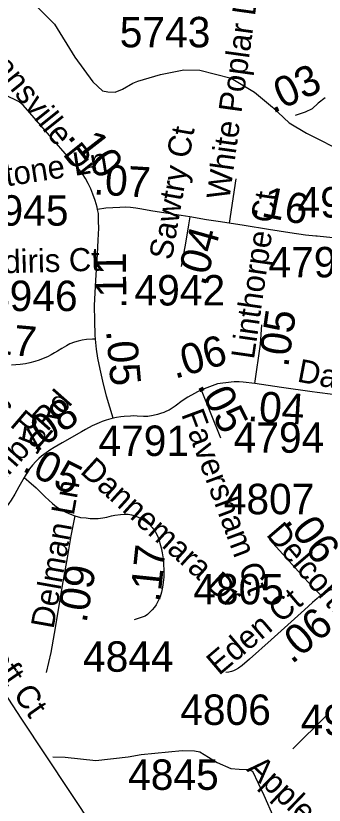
# Model space of a CAD drawing. Extents: x 1383679 to 1536984, y 460658 to 651027.
# Drawn here: x 1436839 to 1438104, y 478063 to 481304 of the extents above; entities that cross this region are included whole.
import ezdxf

# ---------------------------------------------------------------- set-up
doc = ezdxf.new("R2010")
doc.units = 0
for name, color, linetype in [('Exist Boundary Political StateLine', 7, 'Continuous'), ('Exist Hydrographic Misc Water Feature', 7, 'Continuous'), ('Exist Road Non-System Type 51', 7, 'Continuous'), ('Exist Road Non-System Type 51 Label', 7, 'Continuous'), ('Exist Road Secondary Mileage Hundredths English Label', 7, 'Continuous'), ('Exist Road Secondary Type 51 Attributed', 7, 'Continuous'), ('Exist Road Secondary Type 51 Label', 7, 'Continuous'), ('Exist Road Secondary Type 51 Number Label', 7, 'Continuous')]:
    doc.layers.add(name, color=color, linetype=linetype)

msp = doc.modelspace()

# ---------------------------------------------------------------- linework, layer by layer
at = {"layer": 'Exist Boundary Political StateLine'}
msp.add_lwpolyline([(1443385.7, 468860.6), (1442857.3, 469616.4), (1442270.4, 470457.6), (1441736.3, 471231.7), (1441054.2, 472226.4), (1440397.5, 473190.9), (1439900.4, 473912.2), (1439582.6, 474364.2), (1438883, 475385.3), (1438491.3, 475964.4), (1438054.4, 476617.4), (1437668.2, 477203.2), (1436861, 478419.8), (1436471, 479017.8), (1436036, 479664.8), (1435409.6, 480533.7), (1434942.5, 481173.4), (1434317.4, 482010.1), (1433106.8, 483665.1)], dxfattribs=at)
at = {"layer": 'Exist Hydrographic Misc Water Feature'}
for points in [[(1436929, 481338.1), (1436997.7, 481270.2), (1437081.2, 481134.8), (1437155.1, 481033.2), (1437194.5, 480996.3), (1437216.4, 480991.7), (1437246.3, 480991.1), (1437276.7, 481002.8), (1437319.1, 481028.2), (1437339.2, 481036), (1437431.8, 481063.7), (1437528.3, 481082.3), (1437594.2, 481080.9), (1437721.8, 481048), (1437818.6, 480990.3), (1437891.4, 480928.9), (1437960.2, 480865.2), (1438031.5, 480821.9), (1438193.9, 480740.7)], [(1436990.3, 478260.6), (1437041, 478260.2), (1437166.8, 478246.2), (1437299.1, 478261.6), (1437353.3, 478270.3), (1437521.7, 478286.7), (1437571.7, 478285.6), (1437593.7, 478281.9), (1437664.9, 478237.8), (1437720.4, 478212.9), (1437754.4, 478210.6), (1437792.3, 478209.8), (1437810.2, 478202.9), (1437856.4, 478104.3), (1437896.6, 478013.2), (1437945.7, 477962.2), (1437963.4, 477954.4), (1438039.2, 477934.8), (1438063.1, 477931.9)]]:
    msp.add_lwpolyline(points, dxfattribs=at)
at = {"layer": 'Exist Road Non-System Type 51'}
msp.add_line((1437742, 480635.4), (1437714, 480452.8), dxfattribs=at)
msp.add_lwpolyline([(1438111.9, 478429.2), (1437974.6, 478293.6)], dxfattribs=at)
at = {"layer": 'Exist Road Secondary Type 51 Attributed'}
for points in [[(1437174.1, 480509), (1437172.2, 480519), (1437164.3, 480545.2), (1437154.8, 480572.4), (1437146.3, 480594.4), (1437135.8, 480615.8), (1437124.5, 480635.9), (1437112.4, 480655.1), (1437098.8, 480673.3), (1437068.8, 480707.6), (1436868.3, 480936.8), (1436853, 480951), (1436794.1, 480980)], [(1438108.5, 480967.5), (1438079.3, 480945), (1438054.6, 480922.5), (1438025.4, 480909), (1437985, 480895.5)], [(1437552.1, 480478.2), (1437481.5, 480489.7), (1437436.6, 480496.6), (1437392.8, 480503.9), (1437355.5, 480510.4), (1437331.8, 480514.1), (1437309.4, 480516.6), (1437286.9, 480517.9), (1437266.1, 480517.7), (1437236.7, 480516.4), (1437207.7, 480514.3), (1437174.1, 480509)], [(1437165.8, 479976.5), (1437164.3, 479993.1), (1437162.5, 480052.3), (1437162.1, 480114.7), (1437167.5, 480218.8), (1437173.3, 480325.1), (1437177, 480383.4), (1437178.9, 480432.7), (1437178.3, 480460.9), (1437177.4, 480492), (1437174.1, 480509)], [(1437552.1, 480478.2), (1437546.6, 480445.4), (1437534.7, 480370), (1437516.7, 480275.3)], [(1438308.6, 480379.6), (1438274.8, 480382.1), (1438214.9, 480386.2), (1438139.6, 480392), (1438075, 480399.3), (1438069.3, 480399.9), (1438027.5, 480403.8), (1437963.5, 480413.2), (1437875.4, 480426.9), (1437775.3, 480443.1), (1437714, 480452.8), (1437668.6, 480460.1), (1437621.3, 480466.8), (1437552.1, 480478.2)], [(1437818.8, 479794), (1437842.8, 479955.5), (1437847.7, 480035.1)], [(1437165.8, 479976.5), (1437153.5, 479976.1), (1437128.2, 479975.2), (1437110.8, 479972), (1437093.9, 479968.5), (1437079, 479964), (1437061, 479957.5), (1437046.2, 479949.4), (1437027.3, 479937.6), (1437009.8, 479927), (1436997.4, 479919.7), (1436983.2, 479911.8), (1436968.7, 479904.5), (1436950.4, 479896.4), (1436934.2, 479889.8), (1436916.5, 479884.4), (1436895.8, 479878.8), (1436878.3, 479875), (1436856.9, 479872.3), (1436839.1, 479870.7), (1436821.4, 479869.8)], [(1437238.1, 479651.5), (1437224.1, 479697.1), (1437211, 479742.6), (1437195.8, 479803.3), (1437184.8, 479853.8), (1437175.5, 479898.5), (1437169.4, 479935.7), (1437165.8, 479976.5)], [(1437818.8, 479794), (1437772, 479799.3), (1437754.5, 479800.7), (1437735.2, 479800.9), (1437722.1, 479800.5), (1437666, 479792.9), (1437600.4, 479768.8), (1437599.8, 479768.4)], [(1437599.8, 479768.4), (1437544.5, 479738.5), (1437521.8, 479722.7), (1437492.6, 479701.1), (1437480.5, 479693), (1437468, 479685.5), (1437456.3, 479680.1), (1437445.8, 479675.3), (1437432.9, 479670.7), (1437419.7, 479666.6), (1437402.4, 479662.3), (1437380.6, 479659.4), (1437362.8, 479659), (1437337, 479660.8), (1437322.2, 479661.4), (1437309.8, 479660.8), (1437283.6, 479659.3), (1437269.1, 479657.9), (1437252.4, 479655.3), (1437238.1, 479651.5)], [(1437599.8, 479768.4), (1437678.7, 479570.6)], [(1438140, 479748.5), (1438075, 479757.2), (1438054.2, 479759.9), (1437928.4, 479777.7), (1437818.8, 479794)], [(1437238.1, 479651.5), (1437209.8, 479643.9), (1437192.6, 479637.9), (1437180.5, 479632.8), (1437152.4, 479620.3), (1437125.1, 479605.7), (1437107.7, 479595.7), (1437029.5, 479550.3), (1436995.5, 479531.2), (1436978.6, 479520.8), (1436963.1, 479510), (1436943.9, 479495.3), (1436932.9, 479485.7), (1436920.3, 479473.6), (1436907.2, 479458.8), (1436895.2, 479444.5), (1436877.2, 479415.8), (1436872.7, 479408.1)], [(1436872.7, 479408.1), (1436851.1, 479370.4), (1436835.3, 479340.2), (1436820.2, 479314.9), (1436801, 479287.2), (1436789.5, 479272.7), (1436777.2, 479258.9), (1436748, 479227), (1436708.3, 479185.1), (1436663.6, 479138.7), (1436622.4, 479095.7), (1436589.9, 479061.1), (1436581.6, 479054.8)], [(1436872.7, 479408.1), (1436891.7, 479392.3), (1436921.9, 479365.9), (1436959.1, 479329.6), (1436988.9, 479301.5), (1437005.2, 479288.4), (1437023.7, 479276.7), (1437043.8, 479266.5), (1437062.7, 479258.1), (1437080.7, 479250.3)], [(1437080.7, 479250.3), (1437074.9, 479224.2), (1437065, 479169.2), (1437049.5, 479078.8), (1437029.1, 478965.4), (1437010.5, 478856.6), (1436995.6, 478768.1), (1436981.8, 478689.4), (1436962.7, 478607.1)], [(1437080.7, 479250.3), (1437104.4, 479244.7), (1437126.9, 479242.1), (1437144.4, 479240.4), (1437159.1, 479240), (1437176.6, 479240.5), (1437195.7, 479242.5), (1437212.5, 479245.9), (1437231, 479250.6), (1437245, 479253.4), (1437268.6, 479257), (1437283.5, 479257.9), (1437299.1, 479257.3), (1437313.3, 479254.5), (1437328, 479250.4), (1437342.9, 479244.3), (1437356.5, 479237.4), (1437369.5, 479229.4), (1437385.4, 479217.1), (1437398.8, 479203.1), (1437410.3, 479186.8), (1437418.5, 479171.7), (1437425.4, 479154.5), (1437430.2, 479139.3), (1437434.7, 479119.8), (1437438.5, 479099), (1437442.6, 479074.1), (1437445.1, 479050), (1437445.9, 479030.4), (1437445.9, 479014.9), (1437445.7, 478998.9), (1437443.9, 478976.8), (1437441, 478957.5), (1437436.8, 478937), (1437430.8, 478918.9), (1437423.3, 478901.4), (1437414.2, 478885.6), (1437408.1, 478876.5), (1437398.8, 478865.1), (1437390, 478856.4), (1437378.7, 478846.4), (1437368.8, 478839.3), (1437324.9, 478824.4)], [(1438089.5, 478925.1), (1438075, 478940.8), (1438062.8, 478951.5), (1437933.6, 479094), (1437879.9, 479153.6)], [(1438176.1, 479003.5), (1438089.5, 478925.1)], [(1438089.5, 478925.1), (1438075, 478912), (1438056.3, 478895), (1438023, 478865.1), (1437886.5, 478742.1), (1437797.9, 478661.7), (1437766.8, 478635.7), (1437752.7, 478625.4), (1437740.3, 478618.1), (1437731.7, 478614.3), (1437723.4, 478611.6), (1437712, 478608.7), (1437699.7, 478607.1)]]:
    msp.add_lwpolyline(points, dxfattribs=at)

# ---------------------------------------------------------------- texts
at = {"layer": 'Exist Road Non-System Type 51 Label'}
for s, rotation, p in [('White Poplar Dr', 82.0989, (1437714.6, 480546)), ('Apple Orchard Dr', 316.0831, (1437781.7, 478207.6))]:
    msp.add_text(s, height=95, rotation=rotation, dxfattribs=at).set_placement(p)
at = {"layer": 'Exist Road Secondary Mileage Hundredths English Label'}
for s, rotation, p in [('.03', 24.7907, (1437891.7, 480901.5)), ('.10', 307.8319, (1437047.4, 480808.9)), ('.07', 356.5459, (1437155.3, 480571.3)), ('.16', 348.6874, (1437797, 480491.1)), ('.04', 74.2537, (1437614.1, 480191.1)), ('.11', 90.4787, (1437292.4, 480101.2)), ('.05', 81.8059, (1437956, 479858)), ('.17', 354.8053, (1436685.9, 479923.4)), ('.05', 275.037, (1437208.7, 480011.5)), ('.06', 16.1646, (1437490.9, 479812.8)), ('.05', 296.8745, (1437581.6, 479786.4)), ('.04', 356.4267, (1437787.2, 479640.2)), ('.08', 36.1854, (1436919.2, 479506.8)), ('.05', 333.2677, (1436860.2, 479437.5)), ('.06', 306.5679, (1437937.8, 479229.2)), ('.17', 84.03, (1437430.3, 478893.4)), ('.09', 80.1793, (1437128.4, 478807.9)), ('.06', 40.419, (1437971.5, 478639.2))]:
    msp.add_text(s, height=125, rotation=rotation, dxfattribs=at).set_placement(p)
at = {"layer": 'Exist Road Secondary Type 51 Label'}
for s, rotation, p in [('Dansville Dr', 308.7184, (1436684.6, 481165)), ('Sawtry Ct', 80.1696, (1437478.4, 480298.2)), ('Seastone Ln', 8.8823, (1436515, 480558.7)), ('Linthorpe Ct', 81.7967, (1437815.6, 479891.1)), ('Wildiris Ct', 1.534, (1436613.1, 480242.3)), ('Baker Mills Rd', 319.5383, (1436310.9, 480047.4)), ('Danby Rd', 349.2238, (1437989.5, 479802.8)), ('Danby Rd', 48.5658, (1436701.4, 479291.7)), ('Faversham Ct', 290.4442, (1437516.2, 479668.2)), ('Dannemara Dr', 317.8372, (1437098.7, 479428.9)), ('Delman Ln', 79.8779, (1436993.1, 478783.6)), ('Delcorte Ln', 310.6256, (1437862.7, 479172.7)), ('Longcroft Ct', 305.0799, (1436500.2, 478980.7)), ('Eden Ct', 40.3168, (1437672.3, 478592.6))]:
    msp.add_text(s, height=95, rotation=rotation, dxfattribs=at).set_placement(p)
at = {"layer": 'Exist Road Secondary Type 51 Number Label'}
for s, p in [('5743', (1437265.1, 481174.9)), ('4940', (1437994.5, 480476.1)), ('4945', (1436683.1, 480442.5)), ('4793', (1437875.3, 480230.3)), ('4942', (1437325.7, 480114.7)), ('4946', (1436720.5, 480091.7)), ('4794', (1437732.4, 479510)), ('4791', (1437177.7, 479496.8)), ('4807', (1437691.8, 479257.4)), ('4805', (1437566.7, 478887.4)), ('4844', (1437114.4, 478610.6)), ('4806', (1437513.3, 478392.2)), ('4970', (1438007.5, 478350.5)), ('4845', (1437299.3, 478125.6))]:
    msp.add_text(s, height=125, dxfattribs=at).set_placement(p)

doc.saveas('drawing.dxf')
